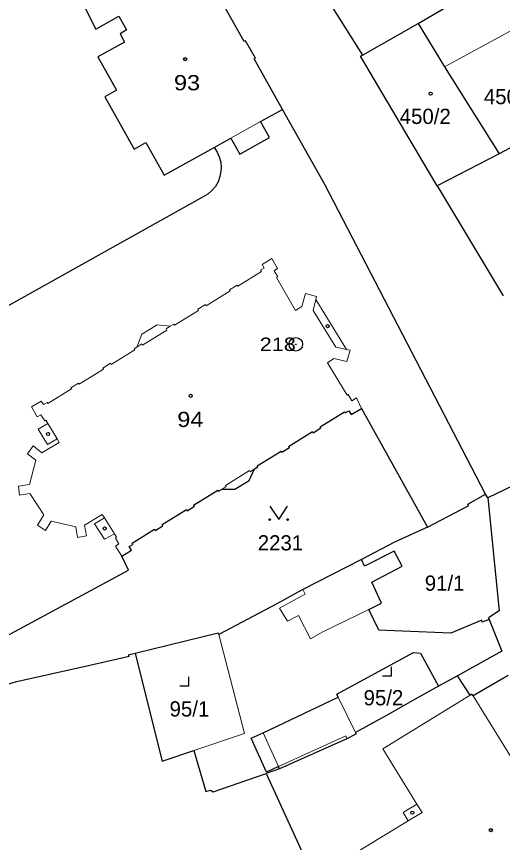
# Model space of a CAD drawing. Extents: x -679733 to -673243, y -1075091 to -1066557.
# Drawn here: x -676543.4 to -676489.3, y -1071761.5 to -1071669.4 of the extents above; entities that cross this region are included whole.
import ezdxf
from ezdxf.enums import TextEntityAlignment as Align

# ---------------------------------------------------------------- set-up
doc = ezdxf.new("R2010")
doc.units = 0
doc.header["$LTSCALE"] = 0.68
for name, color, linetype, lineweight in [('1', 7, 'Continuous', 25), ('3', 7, 'Continuous', 25), ('4', 7, 'Continuous', 13), ('5', 7, 'Continuous', 25), ('8', 7, 'Continuous', 25)]:
    doc.layers.add(name, color=color, linetype=linetype, lineweight=lineweight)
doc.layers.add('2', color=7, linetype='Continuous')

msp = doc.modelspace()

# ---------------------------------------------------------------- linework, layer by layer
at = {"layer": '1'}
for p, q in [((-676508.65, -1071667.8), (-676504.89, -1071673.75)), ((-676504.89, -1071673.75), (-676498.71, -1071670.21)), ((-676479.98, -1071717.8), (-676490.96, -1071723.08)), ((-676490.96, -1071723.08), (-676491.19, -1071722.64)), ((-676494.32, -1071742.88), (-676496.45, -1071744.05)), ((-676514.16, -1071753.25), (-676515.63, -1071753.76))]:
    msp.add_line(p, q, dxfattribs=at)
for points in [[(-676513.83, -1071679.8), (-676516.98, -1071674.17), (-676516.83, -1071674.09), (-676517.92, -1071672.15), (-676518.07, -1071672.23), (-676521.23, -1071666.59), (-676524.01, -1071661.59), (-676524.67, -1071660.41), (-676529.67, -1071651.43), (-676529.89, -1071651.04), (-676531.3, -1071648.51), (-676531.55, -1071648.08)], [(-676542.65, -1071654.84), (-676534.61, -1071670.87), (-676532.03, -1071669.42), (-676531.17, -1071670.95), (-676531.91, -1071671.37), (-676531.4, -1071672.29), (-676534.37, -1071673.95), (-676532.29, -1071677.66), (-676533.6, -1071678.39), (-676530.33, -1071684.21), (-676529.03, -1071683.48), (-676526.98, -1071687.13), (-676521.43, -1071684.04)], [(-676498.71, -1071670.21), (-676490.08, -1071665.15), (-676484.8, -1071662.19)], [(-676457.54, -1071665.6), (-676468.99, -1071673.74), (-676481.03, -1071680.16), (-676489.69, -1071684.74), (-676496.58, -1071688.3), (-676489.24, -1071700.57)], [(-676498.71, -1071670.21), (-676495.76, -1071675.07), (-676489.69, -1071684.74)], [(-676496.58, -1071688.3), (-676505.11, -1071673.88), (-676504.89, -1071673.75)], [(-676521.43, -1071684.04), (-676519.55, -1071682.99), (-676518.55, -1071684.78), (-676515.25, -1071682.94), (-676516.25, -1071681.15), (-676513.83, -1071679.8)], [(-676491.19, -1071722.64), (-676509.11, -1071688.15), (-676513.83, -1071679.8)], [(-676521.43, -1071684.04), (-676521.096, -1071684.542), (-676520.849, -1071685.093), (-676520.697, -1071685.677), (-676520.643, -1071686.278), (-676520.664, -1071686.69), (-676520.777, -1071687.282), (-676520.988, -1071687.848), (-676521.288, -1071688.371), (-676521.671, -1071688.837), (-676522.126, -1071689.234), (-676522.64, -1071689.55), (-676547.6, -1071703.46)], [(-676545.5, -1071738.97), (-676530.97, -1071731.11), (-676531.72, -1071729.55), (-676530.64, -1071728.88), (-676530.88, -1071728.48), (-676530.49, -1071728.25), (-676530.57, -1071728.12), (-676528.06, -1071726.56), (-676527.98, -1071726.69), (-676527.13, -1071726.17), (-676527.21, -1071726.04), (-676524.51, -1071724.37), (-676524.43, -1071724.5), (-676523.63, -1071724), (-676523.71, -1071723.87), (-676521.02, -1071722.21), (-676520.94, -1071722.34), (-676520.55, -1071722.11), (-676519.14, -1071722.11), (-676517.53, -1071721.13), (-676516.94, -1071719.85), (-676516.57, -1071719.63), (-676516.64, -1071719.51), (-676513.96, -1071717.85), (-676513.88, -1071717.97), (-676513.05, -1071717.46), (-676513.13, -1071717.33), (-676510.46, -1071715.68), (-676510.38, -1071715.81), (-676509.53, -1071715.28), (-676509.61, -1071715.16), (-676506.9, -1071713.48), (-676506.82, -1071713.61), (-676506.41, -1071713.38), (-676506.17, -1071713.78), (-676505.01, -1071713.1), (-676497.67, -1071726.33)], [(-676497.67, -1071726.33), (-676493.07, -1071723.93), (-676493.19, -1071723.77), (-676491.19, -1071722.64)], [(-676490.96, -1071723.08), (-676489.7, -1071735.67), (-676490.87, -1071736.43), (-676490.8, -1071736.6)], [(-676497.67, -1071726.33), (-676501.33, -1071728), (-676505.02, -1071729.93)], [(-676490.8, -1071736.6), (-676491.56, -1071736.91), (-676491.62, -1071736.7), (-676495.07, -1071738.13), (-676500.45, -1071737.91), (-676503.1, -1071737.79), (-676504.2, -1071735.5), (-676502.77, -1071734.8), (-676503.85, -1071732.45), (-676500.5, -1071730.68), (-676501.36, -1071729.01), (-676504.68, -1071730.66), (-676505.02, -1071729.93)], [(-676505.02, -1071729.93), (-676511.54, -1071733.29), (-676514.45, -1071734.88), (-676520.92, -1071738.28), (-676520.97, -1071738.15), (-676530.24, -1071740.39)], [(-676490.8, -1071736.6), (-676489.39, -1071740.15), (-676494.32, -1071742.88)], [(-676530.24, -1071740.39), (-676530.99, -1071740.6), (-676530.9, -1071740.74), (-676535.27, -1071741.75), (-676543.58, -1071743.61), (-676545.53, -1071744.17)], [(-676530.24, -1071740.39), (-676527.22, -1071752.39), (-676523.69, -1071751.2), (-676522.35, -1071755.79), (-676521.83, -1071755.62), (-676521.52, -1071755.83), (-676515.63, -1071753.76)], [(-676514.16, -1071753.25), (-676514.26, -1071753.01), (-676515.59, -1071753.63), (-676517.32, -1071749.83), (-676515.95, -1071749.24), (-676507.62, -1071745.27), (-676507.78, -1071744.94), (-676499.24, -1071740.28), (-676498.46, -1071740.38), (-676496.45, -1071744.05)], [(-676488.69, -1071742.85), (-676492.58, -1071745.13), (-676492.71, -1071744.92), (-676492.93, -1071745.06), (-676494.32, -1071742.88)], [(-676496.45, -1071744.05), (-676499.05, -1071745.49), (-676502.22, -1071747.33), (-676505.69, -1071749.22), (-676505.64, -1071749.38), (-676506.66, -1071749.9), (-676514.16, -1071753.25)], [(-676515.63, -1071753.76), (-676503.3, -1071780.7), (-676502.8, -1071780.53)]]:
    msp.add_lwpolyline(points, dxfattribs=at)
at = {"layer": '3'}
for points in [[(-676515.24, -1071723.989), (-676514.24, -1071725.49), (-676513.24, -1071723.989)], [(-676502.661, -1071742.9), (-676501.66, -1071742.9), (-676501.66, -1071741.9)], [(-676525.241, -1071743.99), (-676524.24, -1071743.99), (-676524.24, -1071742.99)]]:
    msp.add_lwpolyline(points, dxfattribs=at)
for centre in [(-676515.24, -1071725.4895), (-676513.24, -1071725.4895)]:
    msp.add_circle(centre, 0.1, dxfattribs=at)
at = {"layer": '4'}
for p, q in [((-676495.76, -1071675.07), (-676485.54, -1071669.48)), ((-676519.55, -1071682.99), (-676516.25, -1071681.15)), ((-676516.06, -1071697.06), (-676515.01, -1071696.4)), ((-676515.01, -1071696.4), (-676514.37, -1071697.53)), ((-676516.26, -1071697.72), (-676515.86, -1071697.47)), ((-676515.86, -1071697.47), (-676516.06, -1071697.06)), ((-676514.37, -1071697.53), (-676514.76, -1071697.78)), ((-676518.8, -1071699.49), (-676516.16, -1071697.86)), ((-676516.16, -1071697.86), (-676516.26, -1071697.72)), ((-676514.76, -1071697.78), (-676514.35, -1071698.45)), ((-676514.35, -1071698.45), (-676514.5, -1071698.54)), ((-676514.5, -1071698.54), (-676512.35, -1071702.2)), ((-676519.73, -1071699.89), (-676518.88, -1071699.37)), ((-676518.88, -1071699.37), (-676518.8, -1071699.49)), ((-676522.32, -1071701.67), (-676519.66, -1071700.02)), ((-676519.66, -1071700.02), (-676519.73, -1071699.89)), ((-676511.66, -1071701.76), (-676511.27, -1071700.3)), ((-676511.27, -1071700.3), (-676510.01, -1071700.62)), ((-676510.09, -1071700.96), (-676510.39, -1071702.2)), ((-676510.01, -1071700.62), (-676510.09, -1071700.96)), ((-676510.09, -1071700.96), (-676506.68, -1071706.54)), ((-676525.85, -1071703.85), (-676523.17, -1071702.19)), ((-676523.25, -1071702.06), (-676522.4, -1071701.54)), ((-676523.17, -1071702.19), (-676523.25, -1071702.06)), ((-676522.4, -1071701.54), (-676522.32, -1071701.67)), ((-676512.35, -1071702.2), (-676511.66, -1071701.76)), ((-676510.39, -1071702.2), (-676507.89, -1071706.29)), ((-676529.48, -1071704.84), (-676527.79, -1071703.8)), ((-676527.79, -1071703.8), (-676526.31, -1071703.94)), ((-676526.78, -1071704.24), (-676526.31, -1071703.94)), ((-676526.31, -1071703.94), (-676525.93, -1071703.72)), ((-676525.93, -1071703.72), (-676525.85, -1071703.85)), ((-676530.05, -1071706.27), (-676529.48, -1071704.84)), ((-676529.41, -1071706.05), (-676526.7, -1071704.37)), ((-676526.7, -1071704.37), (-676526.78, -1071704.24)), ((-676530.05, -1071706.27), (-676529.49, -1071705.92)), ((-676529.49, -1071705.92), (-676529.41, -1071706.05)), ((-676532.91, -1071708.21), (-676530.26, -1071706.57)), ((-676530.34, -1071706.45), (-676530.05, -1071706.27)), ((-676530.26, -1071706.57), (-676530.34, -1071706.45)), ((-676507.89, -1071706.29), (-676506.68, -1071706.54)), ((-676506.68, -1071706.54), (-676506.29, -1071706.62)), ((-676506.29, -1071706.62), (-676506.65, -1071707.88)), ((-676508.1, -1071707.55), (-676508.8, -1071708.03)), ((-676506.65, -1071707.88), (-676508.1, -1071707.55)), ((-676536.47, -1071710.41), (-676533.76, -1071708.73)), ((-676533.83, -1071708.61), (-676532.98, -1071708.08)), ((-676533.76, -1071708.73), (-676533.83, -1071708.61)), ((-676532.98, -1071708.08), (-676532.91, -1071708.21)), ((-676508.8, -1071708.03), (-676506.61, -1071711.64)), ((-676537.38, -1071710.8), (-676536.55, -1071710.28)), ((-676536.55, -1071710.28), (-676536.47, -1071710.41)), ((-676539.93, -1071712.55), (-676537.3, -1071710.93)), ((-676537.3, -1071710.93), (-676537.38, -1071710.8)), ((-676541.78, -1071712.94), (-676540.69, -1071712.29)), ((-676540.69, -1071712.29), (-676540.42, -1071712.66)), ((-676540.42, -1071712.66), (-676540.02, -1071712.43)), ((-676540.02, -1071712.43), (-676539.93, -1071712.55)), ((-676506.61, -1071711.64), (-676506.49, -1071711.55)), ((-676506.49, -1071711.55), (-676506.08, -1071712.25)), ((-676506.08, -1071712.25), (-676505.59, -1071711.94)), ((-676505.59, -1071711.94), (-676505.01, -1071713.1)), ((-676541.78, -1071712.94), (-676541.12, -1071714.06)), ((-676541.12, -1071714.06), (-676540.72, -1071713.82)), ((-676540.72, -1071713.82), (-676540.3, -1071714.49)), ((-676539.94, -1071714.77), (-676541.01, -1071715.42)), ((-676540.3, -1071714.49), (-676540.16, -1071714.4)), ((-676540.16, -1071714.4), (-676539.94, -1071714.77)), ((-676538.9, -1071716.51), (-676539.94, -1071714.77)), ((-676541.01, -1071715.42), (-676539.98, -1071717.13)), ((-676540.61, -1071718.07), (-676538.67, -1071716.89)), ((-676539.98, -1071717.13), (-676538.9, -1071716.51)), ((-676538.67, -1071716.89), (-676538.9, -1071716.51)), ((-676542.23, -1071718.18), (-676541.58, -1071717.29)), ((-676541.58, -1071717.29), (-676540.61, -1071718.07)), ((-676541.27, -1071718.87), (-676542.23, -1071718.18)), ((-676541.27, -1071718.87), (-676541.99, -1071721.59)), ((-676520.17, -1071721.69), (-676517.49, -1071720.03)), ((-676517.49, -1071720.03), (-676517.42, -1071720.16)), ((-676517.42, -1071720.16), (-676516.94, -1071719.85)), ((-676541.99, -1071721.59), (-676543.21, -1071721.77)), ((-676543.21, -1071721.77), (-676543.11, -1071722.75)), ((-676520.55, -1071722.11), (-676520.09, -1071721.82)), ((-676520.09, -1071721.82), (-676520.17, -1071721.69)), ((-676543.11, -1071722.75), (-676541.96, -1071722.57)), ((-676541.96, -1071722.57), (-676540.41, -1071724.95)), ((-676540.41, -1071724.95), (-676541.11, -1071726.1)), ((-676535.88, -1071726.12), (-676533.88, -1071724.94)), ((-676534.74, -1071725.96), (-676533.65, -1071725.3)), ((-676533.88, -1071724.94), (-676533.65, -1071725.3)), ((-676533.65, -1071725.3), (-676532.53, -1071727.07)), ((-676541.11, -1071726.1), (-676540.22, -1071726.69)), ((-676540.22, -1071726.69), (-676539.57, -1071725.67)), ((-676539.57, -1071725.67), (-676536.82, -1071726.29)), ((-676535.64, -1071727.3), (-676535.88, -1071726.12)), ((-676533.63, -1071727.68), (-676534.74, -1071725.96)), ((-676536.82, -1071726.29), (-676536.63, -1071727.47)), ((-676532.53, -1071727.07), (-676533.63, -1071727.68)), ((-676532.53, -1071727.07), (-676532.3, -1071727.45)), ((-676536.63, -1071727.47), (-676535.64, -1071727.3)), ((-676532.3, -1071727.45), (-676532.43, -1071727.54)), ((-676532.43, -1071727.54), (-676532.03, -1071728.19)), ((-676532.03, -1071728.19), (-676532.42, -1071728.44)), ((-676532.42, -1071728.44), (-676531.72, -1071729.55)), ((-676511.3, -1071733.79), (-676511.54, -1071733.29)), ((-676514.16, -1071735.35), (-676511.3, -1071733.79)), ((-676513.26, -1071736.81), (-676514.16, -1071735.35)), ((-676512.04, -1071736.16), (-676513.26, -1071736.81)), ((-676510.69, -1071738.76), (-676512.04, -1071736.16)), ((-676509.33, -1071737.99), (-676504.2, -1071735.5)), ((-676510.69, -1071738.76), (-676509.33, -1071737.99)), ((-676518.04, -1071749.3), (-676520.92, -1071738.28)), ((-676505.69, -1071749.22), (-676507.62, -1071745.27)), ((-676492.93, -1071745.06), (-676502.63, -1071751.02)), ((-676492.58, -1071745.13), (-676488.37, -1071751.93)), ((-676515.95, -1071749.24), (-676514.26, -1071753.01)), ((-676523.69, -1071751.2), (-676518.04, -1071749.3)), ((-676506.77, -1071749.57), (-676514.26, -1071753.01)), ((-676506.66, -1071749.9), (-676506.77, -1071749.57)), ((-676502.63, -1071751.02), (-676498.84, -1071757.18)), ((-676498.84, -1071757.18), (-676500.37, -1071758.11)), ((-676498.84, -1071757.18), (-676498.27, -1071758.1)), ((-676500.37, -1071758.11), (-676499.81, -1071759.04)), ((-676499.81, -1071759.04), (-676498.27, -1071758.1)), ((-676506.29, -1071762.99), (-676499.81, -1071759.04))]:
    msp.add_line(p, q, dxfattribs=at)
at = {"layer": '5'}
for centre in [(-676524.6568, -1071674.1992), (-676497.3168, -1071678.0492), (-676508.7868, -1071703.9392), (-676524.0468, -1071711.7092), (-676539.9268, -1071715.9492), (-676533.6268, -1071726.4792), (-676499.3568, -1071758.1292), (-676490.6068, -1071760.0892)]:
    msp.add_circle(centre, 0.175, dxfattribs=at)
at = {"layer": '8'}
for radius in [0.75, 0.03]:
    msp.add_circle((-676512.33, -1071705.9598), radius, dxfattribs=at)

# ---------------------------------------------------------------- texts
at = {"layer": '2', "width": 1.15}
for s, p in [('93', (-676525.9, -1071677.67)), ('94', (-676525.53, -1071715.18))]:
    msp.add_text(s, height=1.7, dxfattribs=at).set_placement(p)
at = {"layer": '2'}
for s, p in [('450/1', (-676491.39, -1071679.22)), ('450/2', (-676500.76, -1071681.42)), ('2231', (-676516.57, -1071728.93)), ('91/1', (-676497.97, -1071733.42)), ('95/2', (-676504.78, -1071746.18)), ('95/1', (-676526.39, -1071747.43))]:
    msp.add_text(s, height=1.7, dxfattribs=at).set_placement(p)
at = {"layer": '8', "width": 1.2}
msp.add_text('218', height=1.5, dxfattribs=at).set_placement((-676512.33, -1071706.71), align=Align.RIGHT)

doc.saveas('drawing.dxf')
